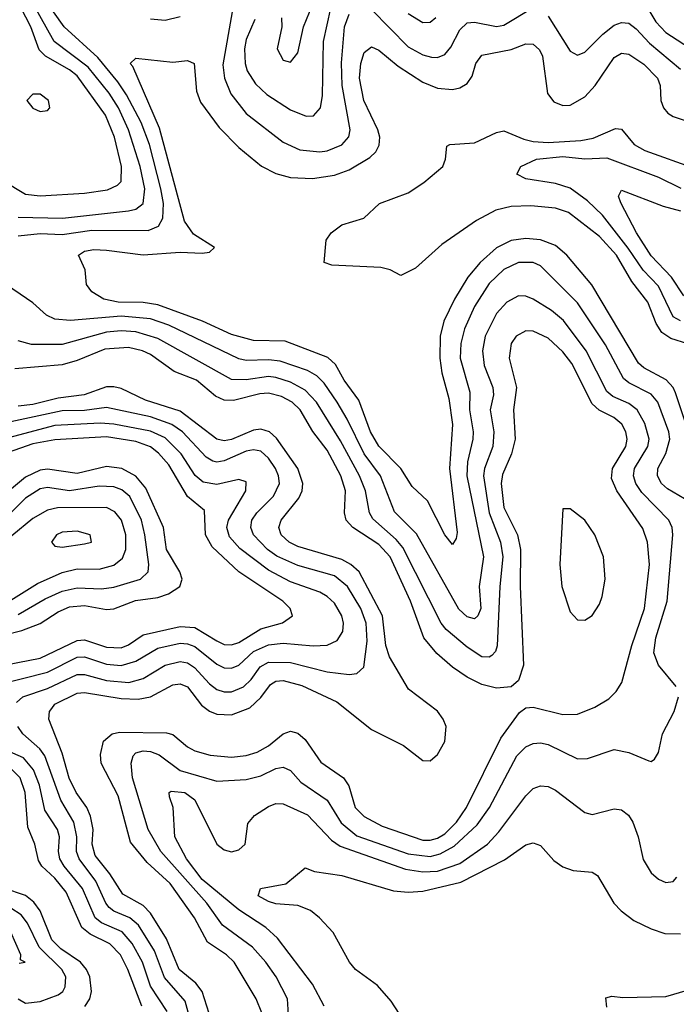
# Model space of a CAD drawing. Header units: inches. Extents: x 990535 to 1117859, y 769386 to 892122.
# Tile 789 of 1056: x 1045914 to 1047699, y 856755 to 859429. Entities that reach past the tile are written whole.
import ezdxf

# ---------------------------------------------------------------- set-up
doc = ezdxf.new("R2010")
doc.units = ezdxf.units.IN
doc.header["$MEASUREMENT"] = 0
doc.layers.add('B0845', color=7, linetype='Continuous')

msp = doc.modelspace()

# ---------------------------------------------------------------- linework, layer by layer
at = {"layer": 'B0845', "color": 5}
for points, elevation in [([(1045810, 859026.8), (1045930, 858955.5), (1045970, 858950.9), (1046090, 858957.9), (1046153.2, 858966.8), (1046180.4, 858979.6), (1046189.9, 858990.1), (1046190.5, 859030), (1046171.8, 859110), (1046147.8, 859170), (1046070, 859276.6), (1046050, 859292.8), (1045983.9, 859330), (1045967.2, 859347.2), (1045944.4, 859410), (1045878.4, 859538.4)], 2680), ([(1046625.9, 859434.1), (1046626.6, 859410), (1046614, 859350), (1046630, 859319.6), (1046650, 859314), (1046670, 859339.3), (1046685.5, 859410), (1046726.4, 859510)], 2680), ([(1045910, 858892.9), (1046030.4, 858890.4), (1046210, 858910.1), (1046230, 858914.4), (1046249.9, 858930), (1046254.4, 858970), (1046241.5, 859030), (1046209.9, 859130.1), (1046182.6, 859190), (1046157.7, 859230), (1046099.9, 859299.9), (1046008.3, 859370), (1045951.3, 859470)], 2660), ([(1047612.8, 859472.8), (1047643.3, 859423.3), (1047670, 859394.1), (1047750, 859342.9)], 2660), ([(1045910, 858842.1), (1045970, 858848.4), (1046030, 858845.7), (1046110, 858857.4), (1046262.9, 858857), (1046291.7, 858868.3), (1046303.6, 858890), (1046304.6, 858930), (1046297.6, 858970), (1046267.4, 859090), (1046244.6, 859150), (1046204.9, 859224.9), (1046180.6, 859260.6), (1046126.3, 859326.2), (1046035.5, 859410), (1046006.5, 859450)], 2640), ([(1046270, 859431.8), (1046310, 859428.2), (1046350, 859437.7)], 2640), ([(1046492, 859450), (1046466.4, 859306.4), (1046470.4, 859270), (1046487.6, 859227.6), (1046530, 859174.2), (1046630, 859096.1), (1046675.4, 859075.4), (1046730, 859070.5), (1046750, 859073.3), (1046790, 859089.7), (1046808.7, 859111.3), (1046811.9, 859130), (1046790.9, 859250), (1046788.5, 859311.5), (1046797.3, 859410), (1046810, 859444.1)], 2640), ([(1046553.2, 859430), (1046530, 859375.5), (1046525.1, 859350), (1046526.6, 859310), (1046532.6, 859290), (1046554.7, 859254.7), (1046586.2, 859226.2), (1046650, 859183.9), (1046693, 859167), (1046712.3, 859167.7), (1046731.8, 859190), (1046736.8, 859223.2), (1046740.3, 859370), (1046759.8, 859460.2)], 2660), ([(1046870, 859456.6), (1046970, 859355.7), (1047010, 859333.3), (1047033, 859327), (1047050, 859326.5), (1047070, 859335), (1047085.7, 859354.3), (1047110, 859401.3), (1047130, 859420.4), (1047150, 859422.5), (1047210, 859410.8), (1047230, 859413.8), (1047310, 859461.8)], 2640), ([(1046970, 859445.8), (1047010, 859421.6), (1047030, 859422.1), (1047045, 859435)], 2660), ([(1047350, 859438.7), (1047410, 859343.5), (1047430, 859332.6), (1047450, 859341.2), (1047498.6, 859390), (1047530, 859413.8), (1047550, 859421.7), (1047570, 859419.9), (1047590, 859404.6), (1047625.7, 859365.7), (1047710, 859295)], 2640), ([(1047732.1, 858310), (1047696.2, 858416.2), (1047689.9, 858430), (1047670.7, 858450.7), (1047610, 858483.7), (1047596.2, 858496.2), (1047468.8, 858708.8), (1047401.6, 858790), (1047370, 858815.9), (1047330, 858831), (1047290, 858834.9), (1047250, 858829.6), (1047210, 858809.3), (1047165.4, 858770), (1047132.4, 858730), (1047096.2, 858670), (1047067.2, 858610), (1047057, 858570), (1047055.8, 858510), (1047061.2, 858470), (1047080.3, 858400.3), (1047090.9, 858330), (1047082.7, 858210), (1047103.2, 858036.8), (1047100, 858020), (1047090, 858003.5), (1047070, 858029.8), (1047022.4, 858122.4), (1046981, 858161), (1046950.4, 858210.4), (1046890, 858271.3), (1046867.6, 858310), (1046836.2, 858396.2), (1046796.1, 858450), (1046772.4, 858492.4), (1046751.3, 858511.4), (1046636, 858556), (1046550, 858558.2), (1046490, 858573.9), (1046410.8, 858610.8), (1046290, 858655.2), (1046250, 858660.9), (1046182.2, 858662.2), (1046142.7, 858670), (1046109.8, 858690), (1046096, 858710), (1046092.1, 858750), (1046073.6, 858790), (1046090, 858800.2), (1046115.4, 858804.6), (1046150, 858803.3), (1046250, 858790.1), (1046350, 858798.2), (1046410, 858795), (1046430, 858798), (1046443.5, 858810), (1046386.8, 858846.8), (1046362.1, 858882.1), (1046294.6, 859134.6), (1046221.8, 859301.8), (1046214.3, 859310), (1046230, 859324.6), (1046330, 859314.2), (1046370, 859318), (1046388, 859310), (1046395, 859235), (1046405.4, 859205.4), (1046456.6, 859136.6), (1046510, 859081.6), (1046571.4, 859031.4), (1046610, 859011.4), (1046650, 859000.7), (1046710, 858997.9), (1046770, 859007), (1046810, 859021.3), (1046865.4, 859054.6), (1046882.2, 859070), (1046891.5, 859088.5), (1046892.7, 859110), (1046887.7, 859130), (1046849.4, 859209.4), (1046837.3, 859270), (1046841.5, 859310), (1046850, 859340.2), (1046870, 859355.3), (1046890, 859345.9), (1046942.8, 859302.8), (1047010, 859259.2), (1047050, 859243.4), (1047090, 859239.9), (1047110, 859243.9), (1047130, 859255.9), (1047143.9, 859276.1), (1047154.3, 859310), (1047170, 859332.7), (1047250, 859348), (1047290, 859363.3), (1047310, 859362.5), (1047327, 859347), (1047335.1, 859330), (1047348.3, 859228.3), (1047366.1, 859206.1), (1047390, 859196), (1047410, 859197.4), (1047450, 859219.6), (1047478.3, 859250), (1047530, 859326.5), (1047550, 859338.3), (1047570, 859335.1), (1047610, 859308.1), (1047647.6, 859270), (1047654.6, 859250), (1047656.8, 859210), (1047663.8, 859190), (1047675.7, 859175.7), (1047690, 859166.2), (1047790, 859132.6)], 2620), ([(1047730, 858548.8), (1047683.5, 858563.5), (1047659.8, 858579.8), (1047644.1, 858604.1), (1047621.7, 858661.7), (1047577.7, 858717.7), (1047536, 858790), (1047490, 858840.4), (1047405.8, 858905.8), (1047370, 858917.7), (1047303.6, 858923.6), (1047250, 858921.6), (1047208, 858912), (1047155.8, 858884.2), (1047061.8, 858818.2), (1046990, 858754.4), (1046950, 858734.7), (1046920.9, 858750), (1046896, 858756), (1046762.2, 858762.2), (1046741.6, 858770), (1046747, 858830), (1046760.7, 858850), (1046790, 858872.1), (1046849.8, 858890.2), (1046891.8, 858930), (1046970, 858959.2), (1047012.7, 858987.3), (1047064.5, 859030), (1047071.3, 859050), (1047074.6, 859085.5), (1047082.9, 859090), (1047150, 859094.8), (1047210, 859122.8), (1047230, 859127.4), (1047284.4, 859104.4), (1047310, 859098.3), (1047350, 859095.9), (1047439.3, 859100.7), (1047472.7, 859107.3), (1047533.7, 859133.7), (1047550, 859131.7), (1047584, 859090), (1047613.6, 859073.6), (1047750, 859024.6)], 2580), ([(1047710, 858611.1), (1047690, 858621.9), (1047650, 858705), (1047608.5, 858748.5), (1047568.3, 858808.3), (1047498.1, 858898.1), (1047457.3, 858937.3), (1047410, 858971.2), (1047370, 858984.3), (1047290, 858996.8), (1047265.1, 859010), (1047276.4, 859030), (1047318.4, 859050), (1047390, 859057.4), (1047450, 859051.6), (1047510, 859054.1), (1047650, 859001.7), (1047711.3, 858971.3)], 2560), ([(1047719.4, 858679.4), (1047685.5, 858730), (1047630, 858787.8), (1047590.6, 858850), (1047547.8, 858932.2), (1047542, 858950), (1047550, 858966), (1047662.7, 858922.7), (1047710, 858909.7)], 2540), ([(1047752, 858110), (1047674.9, 858154.9), (1047658.3, 858170), (1047647.8, 858190), (1047648.9, 858210), (1047670, 858250.8), (1047680.7, 858290), (1047678.3, 858310), (1047648.3, 858390), (1047630, 858412.6), (1047570, 858442.9), (1047554.9, 858454.9), (1047505.9, 858545.9), (1047430, 858660.4), (1047330, 858760.6), (1047309.9, 858769.9), (1047270, 858769.5), (1047230, 858750.7), (1047190, 858712.7), (1047150.4, 858650), (1047122.7, 858590), (1047113.5, 858550), (1047111.5, 858510), (1047137.2, 858417.2), (1047136.9, 858370), (1047146.8, 858310), (1047146.1, 858290), (1047131.3, 858228.7), (1047129, 858190), (1047175.1, 857970), (1047163, 857890), (1047167.8, 857830), (1047159.1, 857810), (1047150, 857801.6), (1047130, 857807.7), (1047107.9, 857827.9), (1046992.6, 858032.6), (1046933, 858093), (1046894.9, 858190), (1046850, 858250), (1046804.2, 858344.2), (1046776.6, 858390), (1046741.9, 858441.9), (1046721.8, 858461.8), (1046696.1, 858476.1), (1046622, 858502), (1046590, 858505.7), (1046530, 858503.3), (1046510, 858507.8), (1046319.2, 858599.2), (1046270, 858616.9), (1046190, 858623.9), (1046052.3, 858612.3), (1046010, 858616.1), (1045987.1, 858627.1), (1045950, 858660.2), (1045860.8, 858720.7)], 2640), ([(1047698.7, 857618.7), (1047650, 857676.5), (1047637.8, 857710), (1047643.2, 857750), (1047674.2, 857850), (1047689.1, 858030), (1047687, 858050), (1047678, 858070), (1047605, 858145), (1047588.7, 858170), (1047582.6, 858190), (1047585.1, 858210), (1047621.6, 858270), (1047625.2, 858290), (1047612.9, 858332.9), (1047592.5, 858370), (1047570, 858386.6), (1047525.8, 858405.8), (1047510, 858419), (1047453.4, 858530), (1047391.8, 858611.8), (1047359.3, 858639.3), (1047310, 858670.4), (1047290, 858678.6), (1047270, 858679.4), (1047238.1, 858661.9), (1047210, 858631), (1047179.2, 858570), (1047171.8, 858530), (1047176.4, 858490), (1047200.2, 858430), (1047201.5, 858410), (1047192.8, 858370), (1047202.8, 858310), (1047199.8, 858270), (1047177.2, 858210), (1047174.9, 858190), (1047190, 858090), (1047220.6, 858010), (1047227.1, 857970), (1047218.9, 857890), (1047211.5, 857728.5), (1047207, 857713), (1047197.2, 857702.8), (1047190, 857698.2), (1047170, 857698.9), (1047130, 857724.8), (1047072.9, 857772.9), (1047059.2, 857790), (1046955.4, 857995.4), (1046937.5, 858017.5), (1046873.8, 858073.8), (1046864.6, 858090), (1046853.6, 858150), (1046837.6, 858190), (1046785.7, 858285.7), (1046720.5, 858390), (1046690, 858423.3), (1046650, 858444.7), (1046610, 858457.5), (1046590, 858460), (1046530, 858451.4), (1046490, 858452.2), (1046290, 858563.5), (1046230, 858581.2), (1046190, 858584.4), (1046150, 858580.3), (1046030, 858547.1), (1045946.6, 858546.6), (1045910, 858556.7)], 2660), ([(1046572.2, 856732.2), (1046556.7, 856770), (1046497.4, 856870), (1046476.6, 856890), (1046424.2, 856924.2), (1046389.7, 856990), (1046323, 857083), (1046260.2, 857140.2), (1046215.5, 857195.5), (1046181.7, 857321.7), (1046135.8, 857410), (1046133.6, 857433.6), (1046142.1, 857470), (1046165.7, 857490), (1046185.7, 857494.3), (1046312.8, 857492.8), (1046330, 857488.2), (1046370, 857454.3), (1046390, 857443.5), (1046431.4, 857431.4), (1046490, 857426.8), (1046530, 857430.7), (1046560, 857440), (1046590, 857457.5), (1046630, 857489.6), (1046650, 857496.8), (1046670, 857491.4), (1046690, 857474.7), (1046732.7, 857412.7), (1046794.1, 857370), (1046808.3, 857348.3), (1046825.8, 857290), (1046850, 857265), (1046899.1, 857239.1), (1047010, 857201.4), (1047030, 857200.6), (1047050, 857206), (1047070, 857217.8), (1047101.4, 857250), (1047128.7, 857290), (1047222.1, 857477.9), (1047272.6, 857547.4), (1047290, 857560.1), (1047310, 857562.4), (1047390, 857542.5), (1047430, 857542.7), (1047477.4, 857562.6), (1047515.1, 857584.9), (1047535.7, 857604.3), (1047551.1, 857628.9), (1047577.6, 857730), (1047611.9, 857830), (1047625.8, 857950), (1047620.2, 858010), (1047607.6, 858047.6), (1047536.7, 858150), (1047523, 858183), (1047525.6, 858210), (1047561.8, 858270), (1047565.6, 858290), (1047561.8, 858310), (1047550.7, 858330.7), (1047529.1, 858349.1), (1047489, 858369), (1047470, 858386), (1047415.1, 858495.1), (1047390, 858526.7), (1047350, 858564.4), (1047310, 858583.5), (1047290, 858584.3), (1047263.7, 858570), (1047249.7, 858550), (1047244.2, 858510), (1047264.1, 858430), (1047256.4, 858370), (1047260.5, 858290), (1047251.2, 858250), (1047226.1, 858193.9), (1047222.8, 858170), (1047230, 858104.3), (1047266.7, 858030), (1047275.6, 857990), (1047274.2, 857890), (1047283.6, 857676.4), (1047270, 857634.7), (1047250, 857617.5), (1047210, 857613.8), (1047170, 857623.6), (1047130, 857643.3), (1047090, 857671.1), (1047047.5, 857707.5), (1047012.4, 857750), (1046976.2, 857850), (1046920.6, 857970), (1046890, 858003.5), (1046819.5, 858050), (1046801.3, 858070), (1046796.9, 858090), (1046799.7, 858150), (1046787.1, 858190), (1046750, 858259.9), (1046710.5, 858310.5), (1046676.8, 858370), (1046655.1, 858390), (1046625.8, 858405.8), (1046590, 858414.8), (1046566.6, 858413.4), (1046495.4, 858395.4), (1046470, 858395.8), (1046446.4, 858406.4), (1046394.6, 858450), (1046333.8, 858473.8), (1046270, 858519.6), (1046248.3, 858530), (1046210, 858539.2), (1046145.3, 858534.7), (1046070, 858503.4), (1046030, 858491.8), (1045901.1, 858481.1)], 2680), ([(1046435.7, 856710), (1046410.3, 856790), (1046392.6, 856812.6), (1046348, 856850), (1046313.4, 856933.4), (1046270, 857002.3), (1046250, 857023.3), (1046194.4, 857054.4), (1046159.3, 857110), (1046119.3, 857159.3), (1046111.1, 857190), (1046113.9, 857230), (1046106.4, 857266.4), (1046096.7, 857290), (1046067.9, 857330), (1046049.1, 857369.1), (1046030, 857436.8), (1045993.1, 857530), (1045995.2, 857550), (1046001.3, 857558.7), (1046010, 857570.1), (1046070, 857599.8), (1046090, 857601.6), (1046190, 857585.3), (1046236, 857584), (1046270, 857590.6), (1046330, 857622.5), (1046350, 857625.9), (1046370, 857617.4), (1046408, 857568), (1046430, 857551.1), (1046450, 857543.5), (1046490, 857541.5), (1046539.6, 857560.4), (1046570, 857588.1), (1046596.1, 857623.9), (1046610, 857632.7), (1046630, 857634.5), (1046680.7, 857620.7), (1046776.4, 857576.4), (1046870, 857501.9), (1046957.7, 857457.7), (1047010, 857416.9), (1047030, 857416.5), (1047050, 857433.4), (1047070, 857468.9), (1047073.2, 857510), (1047065.4, 857530), (1047050, 857550.9), (1046971.1, 857611.1), (1046919.1, 857699.1), (1046909.2, 857730), (1046900.1, 857810), (1046837.1, 857930), (1046814.1, 857950), (1046790, 857962.9), (1046670, 857998.7), (1046646.7, 858010), (1046624.8, 858030), (1046618.3, 858050), (1046624.5, 858070), (1046673, 858130), (1046682, 858150), (1046684, 858170), (1046670.2, 858210), (1046612.5, 858292.5), (1046593.4, 858310), (1046570, 858317), (1046550, 858314.8), (1046490, 858289.2), (1046470, 858285.8), (1046450.4, 858290.4), (1046350, 858365.6), (1046256.3, 858396.3), (1046190, 858427.8), (1046170, 858432.5), (1046150, 858431.7), (1046089.7, 858410.3), (1046018.8, 858401.2), (1045950, 858383.8), (1045910, 858379.3)], 2720), ([(1045905.6, 857574.4), (1045923, 857590), (1045990, 857613.3), (1046070, 857650.5), (1046090, 857651.3), (1046150, 857635), (1046211, 857629), (1046250, 857639.6), (1046310, 857676.1), (1046350, 857686.2), (1046370, 857682.1), (1046389.6, 857670), (1046430, 857625.5), (1046450, 857610.4), (1046470, 857603.7), (1046490, 857603.9), (1046522.6, 857617.4), (1046543, 857637), (1046567.9, 857672.1), (1046590, 857684.5), (1046650, 857683.1), (1046750, 857658.4), (1046809.4, 857650.6), (1046830, 857653.2), (1046849.4, 857670.6), (1046858.2, 857741.8), (1046856, 857790), (1046840.9, 857830), (1046805.5, 857890), (1046770, 857918.9), (1046670, 857946.7), (1046612.6, 857972.6), (1046587.6, 857990), (1046549.6, 858030), (1046542.1, 858050), (1046545.5, 858070), (1046558.6, 858090), (1046604.4, 858135.6), (1046620.1, 858170), (1046618, 858190), (1046609.3, 858210), (1046590, 858238.6), (1046570, 858257.1), (1046550, 858261.3), (1046530, 858257), (1046470, 858230.8), (1046450, 858227.2), (1046439.2, 858230), (1046421.1, 858241.1), (1046357, 858310), (1046327.7, 858330), (1046270, 858350.3), (1046150, 858376.2), (1046090, 858367.4), (1046030, 858366.6), (1045890, 858336.8)], 2740), ([(1045856.7, 857623.3), (1045990, 857657.1), (1046070, 857697.5), (1046090, 857699.2), (1046150, 857679.1), (1046190, 857675), (1046230, 857687), (1046290, 857722.5), (1046350, 857736), (1046370, 857734.6), (1046390, 857726.6), (1046450, 857679), (1046470, 857668.8), (1046490, 857668.5), (1046510, 857676.6), (1046550, 857712.9), (1046590, 857731.7), (1046630, 857735.7), (1046711.6, 857728.4), (1046749.9, 857730.1), (1046776.8, 857743.2), (1046792.8, 857767.2), (1046794.3, 857790), (1046789.5, 857810), (1046770, 857844.2), (1046750, 857863.1), (1046730, 857874.3), (1046650, 857902.6), (1046590, 857933.9), (1046512.8, 857992.8), (1046484.7, 858024.7), (1046477.2, 858050), (1046482.1, 858070), (1046529.2, 858150), (1046530, 858174), (1046510, 858180.2), (1046450, 858166.9), (1046412.9, 858172.9), (1046391.2, 858191.2), (1046352.8, 858250), (1046310, 858293.2), (1046270, 858312.1), (1046170, 858330.8), (1046133, 858333), (1046010, 858326.8), (1045870, 858290.2)], 2760), ([(1045815, 857665), (1045970, 857694.8), (1046070, 857743.4), (1046090, 857745), (1046150, 857724.7), (1046190, 857723.4), (1046210, 857731.2), (1046250, 857758.2), (1046350, 857781.5), (1046390, 857778.5), (1046450, 857742), (1046470, 857732.5), (1046490, 857731), (1046510, 857737.8), (1046570, 857774.5), (1046628.8, 857791.2), (1046655.7, 857810), (1046649.2, 857830), (1046629.4, 857850), (1046510, 857929.9), (1046437.5, 857997.5), (1046418.9, 858030), (1046416, 858096), (1046370, 858134.2), (1046319.9, 858219.9), (1046291.8, 858251.8), (1046269.5, 858269.5), (1046230, 858283.5), (1046150, 858296.1), (1046010, 858287.9), (1045950, 858277), (1045830, 858235.4)], 2780), ([(1045870, 857757.8), (1045919.9, 857770), (1045970, 857789.5), (1046018.5, 857821.5), (1046050, 857834.4), (1046090, 857838.4), (1046150, 857827.3), (1046170, 857828.9), (1046228.6, 857851.4), (1046290, 857860.3), (1046318.8, 857870), (1046349.3, 857890), (1046356, 857910), (1046349.5, 857930), (1046312.9, 857990), (1046305, 858050), (1046256.7, 858156.7), (1046230, 858189.6), (1046192, 858210), (1046150, 858215.3), (1046070, 858196.8), (1045990, 858208.8), (1045970, 858205.6), (1045930, 858187), (1045870, 858137.2)], 2820), ([(1045910, 857813.8), (1045983.6, 857856.4), (1046030, 857877), (1046070, 857886.3), (1046136.7, 857883.3), (1046170, 857887.7), (1046242.5, 857910), (1046263.2, 857930), (1046264.8, 857950), (1046254.4, 858030), (1046244.9, 858070), (1046213.9, 858133.9), (1046192.1, 858152.1), (1046170, 858160.8), (1046130, 858162.3), (1046050, 858150), (1045990, 858159.1), (1045970, 858155.4), (1045930.2, 858129.8), (1045870, 858070.2)], 2840), ([(1045890, 857852.7), (1045962.3, 857897.7), (1046030, 857927.7), (1046070, 857937.5), (1046130, 857936.6), (1046170, 857948.2), (1046193.4, 857966.6), (1046202.4, 857990), (1046202.4, 858030), (1046190.8, 858070), (1046172.9, 858092.9), (1046150, 858104.5), (1046016.6, 858103.4), (1045990, 858097.5), (1045950, 858074.3), (1045892.9, 858027.1)], 2860), ([(1046648.4, 856668.4), (1046641.9, 856770), (1046611.1, 856830), (1046583.2, 856870), (1046546.8, 856910), (1046465.2, 856970), (1046422.4, 857030), (1046297.6, 857170), (1046263.8, 857230), (1046221.2, 857370), (1046217.6, 857410), (1046222.5, 857430), (1046230, 857437.8), (1046250, 857443.5), (1046270, 857442), (1046292.9, 857432.9), (1046350.3, 857390.3), (1046450, 857361.5), (1046530, 857365.4), (1046570, 857376), (1046610, 857396), (1046630, 857399), (1046650, 857390.1), (1046678.1, 857358.1), (1046749.6, 857310), (1046787.8, 857247.8), (1046830, 857212.8), (1046970, 857164), (1047030, 857156.6), (1047056.5, 857163.5), (1047094.9, 857185.1), (1047157.1, 857242.9), (1047191.2, 857290), (1047265.2, 857430), (1047290, 857454.3), (1047310, 857463.4), (1047330, 857465.2), (1047350, 857460.5), (1047430, 857422.2), (1047457.5, 857422.5), (1047530, 857447.2), (1047570, 857438.6), (1047623.6, 857416.4), (1047630, 857414.9), (1047639.1, 857420.9), (1047650, 857438.8), (1047660.8, 857490), (1047693, 857550), (1047704.9, 857590)], 2660), ([(1046378.1, 856710), (1046364.2, 856764.2), (1046307.9, 856827.9), (1046280.5, 856900.5), (1046237.4, 856970), (1046213.8, 856990), (1046170, 857007.8), (1046157.8, 857017.8), (1046148.2, 857030), (1046121.1, 857090), (1046076.1, 857150), (1046069, 857170), (1046069.7, 857210), (1046061.7, 857250), (1046025.9, 857310), (1045982.9, 857430), (1045968.9, 857448.9), (1045922.9, 857490), (1045909.5, 857510)], 2740), ([(1046315.4, 856735.4), (1046270, 856804.2), (1046247.6, 856870), (1046220.2, 856920.2), (1046192.3, 856952.3), (1046136.8, 856976.8), (1046119.2, 856990), (1046084.5, 857070), (1046034.9, 857130), (1046023.5, 857150), (1046019.6, 857170), (1046022.2, 857210), (1046016.8, 857230), (1045982.3, 857282.3), (1045967.6, 857350), (1045951.7, 857391.7), (1045924.2, 857424.2), (1045866.7, 857450)], 2760), ([(1046246.1, 856750), (1046208.1, 856850), (1046187.9, 856890), (1046159.6, 856919.6), (1046105.6, 856945.6), (1046083.5, 856963.5), (1046040.2, 857060.2), (1046010, 857097.8), (1045974.8, 857130), (1045965.7, 857145.7), (1045955.5, 857190), (1045936.7, 857236.7), (1045929.1, 857330), (1045915.7, 857370), (1045890, 857395.7)], 2780), ([(1046741.7, 856750), (1046709.9, 856809.9), (1046614.4, 856934.4), (1046583.5, 856963.5), (1046510, 857011.5), (1046410, 857094.5), (1046367.8, 857150), (1046335.4, 857210), (1046330.9, 857290), (1046321.1, 857318.9), (1046320.3, 857330), (1046325.8, 857334.2), (1046363.2, 857330), (1046390, 857310.9), (1046449.8, 857189.8), (1046470, 857175), (1046490, 857169.6), (1046510, 857174.6), (1046526.6, 857190), (1046533.9, 857246.1), (1046552.2, 857267.8), (1046590, 857292.4), (1046610, 857300.1), (1046630, 857299.2), (1046696.2, 857270), (1046761.2, 857201.2), (1046785, 857185), (1046962.3, 857122.3), (1047010, 857115.1), (1047050, 857117.1), (1047110, 857137.2), (1047185.8, 857190), (1047216.7, 857223.3), (1047290, 857321.6), (1047310, 857340.9), (1047330, 857348.8), (1047350, 857346.9), (1047370, 857337.2), (1047450, 857276), (1047470, 857271), (1047530, 857286.2), (1047550, 857283.2), (1047569, 857269), (1047580.5, 857250), (1047594.8, 857210), (1047608.7, 857148.6), (1047630, 857112.6), (1047650, 857094.7), (1047670, 857086.2), (1047690, 857089.1), (1047699.7, 857100.3)], 2640), ([(1046945.2, 856730), (1046924.2, 856764.2), (1046886.2, 856806.2), (1046826.8, 856850), (1046810.8, 856870), (1046766, 856950), (1046728.9, 856990), (1046704.8, 857010), (1046670, 857024), (1046610, 857028.2), (1046590, 857034.2), (1046562, 857050), (1046569, 857070), (1046637.9, 857082.1), (1046690, 857126), (1046715.5, 857115.5), (1046790, 857104.6), (1046930, 857063.8), (1046970, 857059.7), (1047010, 857062.3), (1047113.4, 857086.6), (1047232.1, 857147.9), (1047290, 857188.7), (1047310, 857193.5), (1047330, 857186.5), (1047365.7, 857145.7), (1047390, 857128.4), (1047418.4, 857118.4), (1047470, 857113.7), (1047484.9, 857104.9), (1047529.3, 857030), (1047548.8, 857008.8), (1047583.2, 856983.2), (1047630, 856959.8), (1047667.9, 856947.9), (1047710, 856946.4)], 2620), ([(1046091, 856749), (1046104.6, 856770), (1046109.6, 856790), (1046105.1, 856830), (1046096, 856850), (1046079.8, 856870), (1046026.3, 856906.3), (1046001.9, 856930), (1045970, 857008.8), (1045952.5, 857032.5), (1045930, 857050.5), (1045870.9, 857070.9)], 2820), ([(1045909.7, 856769.7), (1045930, 856758.5), (1045970, 856762.9), (1046018.9, 856781.1), (1046031.2, 856790), (1046037.6, 856802.4), (1046039.4, 856830), (1046028.5, 856850), (1045967.4, 856910), (1045935.2, 856975.2), (1045918.1, 856998.1), (1045890, 857016.4)], 2840), ([(1047510, 856747.3), (1047507.2, 856772.8), (1047523.1, 856776.9), (1047553.5, 856773.5), (1047670, 856776.3), (1047810, 856816.8), (1047834.7, 856830), (1047851.8, 856850), (1047870, 856929), (1047890, 856957.2), (1047930, 856978.6), (1047950, 856983.2), (1047970, 856981.1), (1047989.5, 856969.5), (1047997.6, 856957.6), (1048011.2, 856870), (1048022.2, 856830), (1048103.6, 856710)], 2580), ([(1045913.2, 856866.8), (1045928.7, 856870), (1045916.2, 856876.2), (1045917.2, 856890), (1045890, 856951.2)], 2860)]:
    msp.add_lwpolyline(points, dxfattribs=dict(at, elevation=elevation))
for points, elevation in [([(1045950, 859227.1), (1045934, 859210), (1045950, 859188.4), (1045970, 859180.2), (1045990, 859182.7), (1045995.8, 859190), (1045992.5, 859210), (1045970, 859227)], 2720), ([(1047390, 858101.2), (1047382.3, 857950), (1047387.5, 857890), (1047410, 857820.7), (1047430, 857799.1), (1047450, 857798.5), (1047470, 857811.5), (1047490, 857842), (1047497.3, 857862.7), (1047505.6, 857910), (1047500.9, 857970), (1047477.3, 858030), (1047450, 858069.8), (1047410, 858101)], 2720), ([(1046070, 858040.2), (1046030, 858037.1), (1046014, 858030), (1046000.8, 858010), (1046010, 857999.6), (1046030, 857996.6), (1046090, 858005.4), (1046109.5, 858010), (1046106, 858030)], 2880)]:
    msp.add_lwpolyline(points, close=True, dxfattribs=dict(at, elevation=elevation))

doc.saveas('drawing.dxf')
